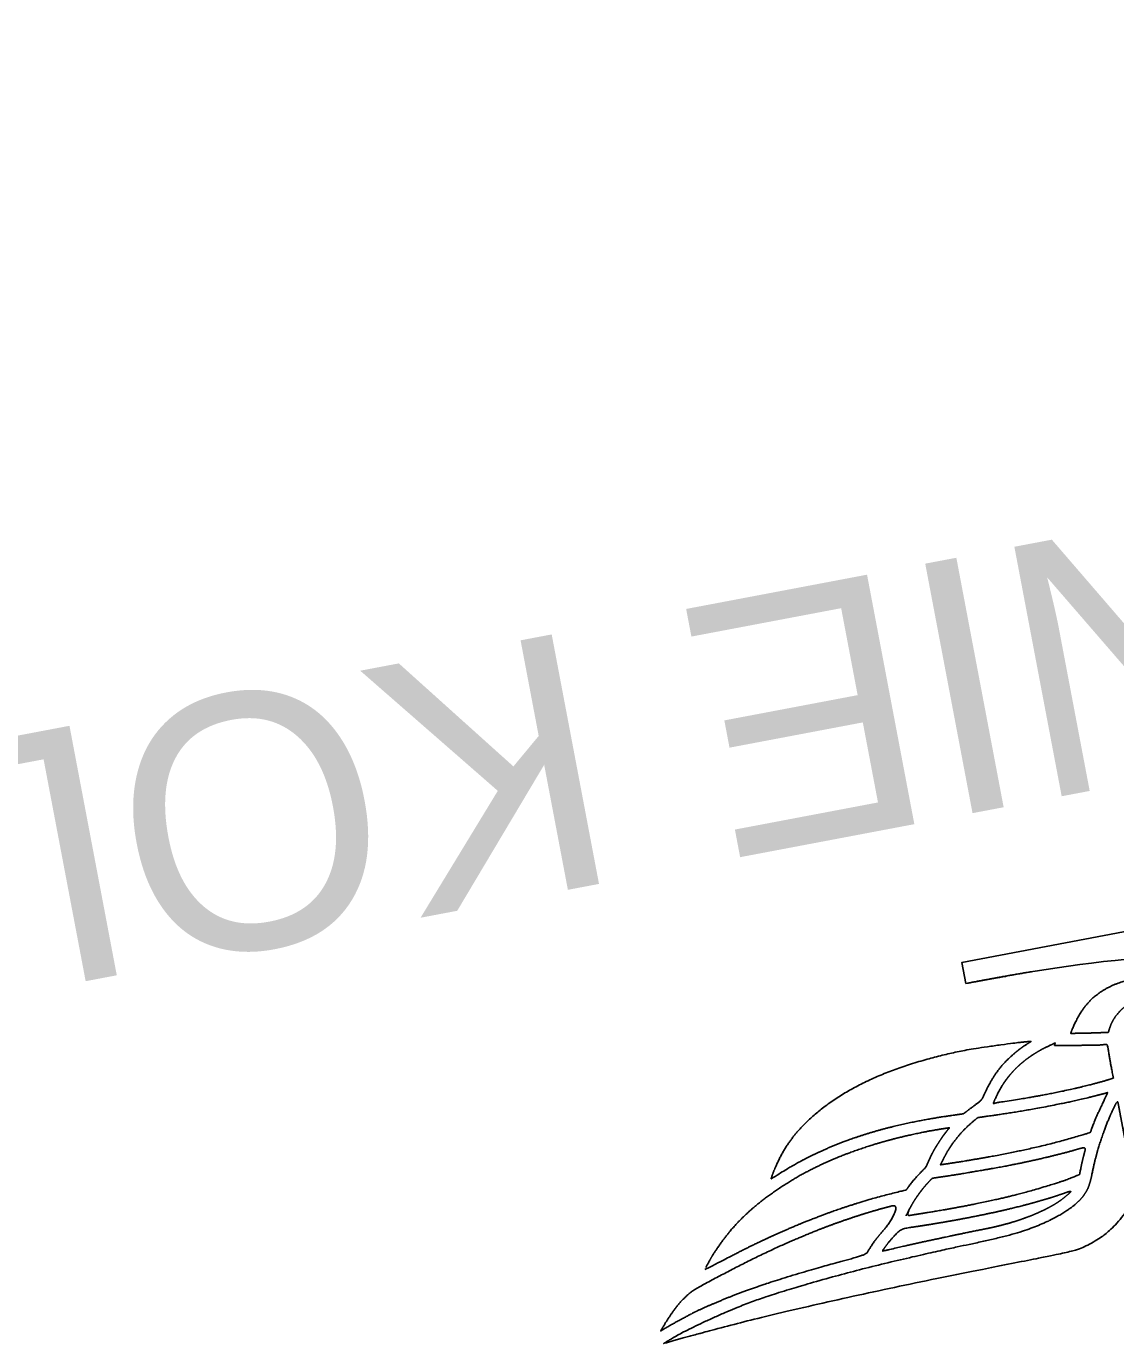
# Model space of a CAD drawing. Extents: x 6541740 to 6566395, y 5525066 to 5530361.
# Drawn here: x 6565576.84 to 6565583.49, y 5527541.24 to 5527549.28 of the extents above; entities that cross this region are included whole.
import ezdxf

# ---------------------------------------------------------------- set-up
doc = ezdxf.new("R2010")
doc.units = 0
doc.layers.add('TOR_PS_P-chodniki i place ładunkowe', color=7, linetype='Continuous')

msp = doc.modelspace()

# ---------------------------------------------------------------- linework, layer by layer
at = {"layer": 'TOR_PS_P-chodniki i place ładunkowe'}
for points in [[(6565582.574, 5527543.4362), (6565582.5495, 5527543.5652), (6565586.7765, 5527544.3665), (6565586.8017, 5527544.2334), (6565586.7979, 5527544.2328)], [(6565583.5589, 5527543.5845), (6565583.4861, 5527543.5776), (6565583.4135, 5527543.5698), (6565583.3414, 5527543.5613), (6565583.2699, 5527543.5523), (6565583.1994, 5527543.5426), (6565583.1301, 5527543.5326), (6565582.996, 5527543.5118), (6565582.9825, 5527543.5096)]]:
    msp.add_lwpolyline(points, dxfattribs=at)
for points, degree in [([(6565582.9825, 5527543.5096), (6565582.9689, 5527543.5073), (6565582.9553, 5527543.5051), (6565582.9418, 5527543.5028), (6565582.9282, 5527543.5006), (6565582.9147, 5527543.4982), (6565582.9011, 5527543.4959), (6565582.8875, 5527543.4936), (6565582.8741, 5527543.4913), (6565582.8605, 5527543.489), (6565582.8469, 5527543.4866), (6565582.8334, 5527543.4842), (6565582.8198, 5527543.4818), (6565582.8063, 5527543.4794), (6565582.7927, 5527543.477), (6565582.7792, 5527543.4745), (6565582.7664, 5527543.4722), (6565582.7536, 5527543.4698), (6565582.7408, 5527543.4675), (6565582.7279, 5527543.4651), (6565582.7151, 5527543.4628), (6565582.7023, 5527543.4604), (6565582.6895, 5527543.458), (6565582.6766, 5527543.4556), (6565582.6638, 5527543.4532), (6565582.651, 5527543.4508), (6565582.6382, 5527543.4484), (6565582.6253, 5527543.4459), (6565582.6125, 5527543.4435), (6565582.5997, 5527543.4411), (6565582.5869, 5527543.4386), (6565582.574, 5527543.4362), (6565582.9825, 5527543.5096), (6565582.574, 5527543.4362)], 3), ([(6565584.0087, 5527543.4142), (6565583.9715, 5527543.4253), (6565583.9335, 5527543.4355), (6565583.9003, 5527543.4435), (6565583.8606, 5527543.4517), (6565583.8074, 5527543.4604), (6565583.7421, 5527543.4669), (6565583.6791, 5527543.4685), (6565583.6181, 5527543.4648), (6565583.5595, 5527543.4551), (6565583.4986, 5527543.4379), (6565583.4217, 5527543.4022), (6565583.3619, 5527543.3595), (6565583.3285, 5527543.3278), (6565583.3006, 5527543.2952), (6565583.2758, 5527543.2607), (6565583.2431, 5527543.2028), (6565583.2224, 5527543.1555), (6565583.2199, 5527543.1492), (6565583.2183, 5527543.1449), (6565583.2159, 5527543.1381), (6565583.2145, 5527543.1338), (6565583.2137, 5527543.1314), (6565583.2172, 5527543.1315), (6565583.2228, 5527543.1316), (6565583.227, 5527543.1317), (6565583.2305, 5527543.1317), (6565583.2361, 5527543.1318), (6565583.2901, 5527543.1326), (6565583.3398, 5527543.1339), (6565583.3786, 5527543.1351), (6565583.4226, 5527543.137), (6565583.43, 5527543.1374), (6565583.4341, 5527543.1376), (6565583.4367, 5527543.1377), (6565583.4398, 5527543.1378), (6565583.4417, 5527543.1379), (6565583.4439, 5527543.138), (6565583.4449, 5527543.1417), (6565583.4456, 5527543.1442), (6565583.446, 5527543.1459), (6565583.4464, 5527543.1475), (6565583.4468, 5527543.1488), (6565583.4536, 5527543.1705), (6565583.4621, 5527543.1921), (6565583.474, 5527543.2149), (6565583.4892, 5527543.2383), (6565583.5157, 5527543.2699), (6565583.5398, 5527543.2921), (6565583.5811, 5527543.3197), (6565583.6182, 5527543.3365), (6565583.6509, 5527543.3459), (6565583.7047, 5527543.3566), (6565583.7462, 5527543.3644), (6565583.8095, 5527543.3764), (6565583.8773, 5527543.3893), (6565583.925, 5527543.3983), (6565583.9501, 5527543.4031), (6565583.9865, 5527543.41), (6565584.0047, 5527543.4134), (6565584.0087, 5527543.4142)], 2), ([(6565581.385, 5527542.2431), (6565581.4907, 5527542.3094), (6565581.5507, 5527542.3432), (6565581.5948, 5527542.3665), (6565581.6593, 5527542.3984), (6565581.7214, 5527542.4267), (6565581.7962, 5527542.4579), (6565581.8759, 5527542.4876), (6565581.9969, 5527542.5272), (6565582.1144, 5527542.5595), (6565582.2608, 5527542.5923), (6565582.3851, 5527542.6149), (6565582.4908, 5527542.6311), (6565582.543, 5527542.6382), (6565582.5489, 5527542.639), (6565582.5522, 5527542.6394), (6565582.5546, 5527542.6397), (6565582.5578, 5527542.6401), (6565582.5602, 5527542.6415), (6565582.5633, 5527542.6438), (6565582.566, 5527542.6458), (6565582.5683, 5527542.6476), (6565582.5704, 5527542.6492), (6565582.6365, 5527542.6989), (6565582.672, 5527542.7256), (6565582.6965, 5527542.7837), (6565582.7363, 5527542.8571), (6565582.7755, 5527542.9134), (6565582.8191, 5527542.9638), (6565582.8828, 5527543.0211), (6565582.9238, 5527543.0513), (6565582.934, 5527543.0583), (6565582.9461, 5527543.0661), (6565582.953, 5527543.0703), (6565582.9605, 5527543.0749), (6565582.966, 5527543.0782), (6565582.9742, 5527543.0831), (6565582.9606, 5527543.082), (6565582.9389, 5527543.0801), (6565582.9104, 5527543.0776), (6565582.6521, 5527543.0436), (6565582.5101, 5527543.017), (6565582.3821, 5527542.9869), (6565582.2132, 5527542.9378), (6565582.0666, 5527542.8837), (6565581.9232, 5527542.818), (6565581.7995, 5527542.7477), (6565581.681, 5527542.6635), (6565581.5819, 5527542.5726), (6565581.528, 5527542.5117), (6565581.4851, 5527542.4539), (6565581.4411, 5527542.38), (6565581.4023, 5527542.2943), (6565581.3951, 5527542.2745), (6565581.3896, 5527542.2596), (6565581.3897, 5527542.2597), (6565581.3897, 5527542.2597), (6565581.3864, 5527542.2482), (6565581.3855, 5527542.245), (6565581.385, 5527542.2431), (6565581.3878, 5527542.2449)], 2), ([(6565583.4742, 5527542.8578), (6565583.4628, 5527542.9181), (6565583.4516, 5527542.9777), (6565583.4379, 5527543.0637), (6565583.4395, 5527543.0472), (6565583.4387, 5527543.056), (6565583.4346, 5527543.0636), (6565583.4284, 5527543.0633), (6565583.4158, 5527543.0627), (6565583.4007, 5527543.0621), (6565583.3875, 5527543.0596), (6565583.3309, 5527543.0597), (6565583.2975, 5527543.0588), (6565583.256, 5527543.0582), (6565583.2095, 5527543.0576), (6565583.1545, 5527543.0573), (6565583.134, 5527543.0573), (6565583.1222, 5527543.0574), (6565583.1184, 5527543.0574), (6565583.1167, 5527543.0574), (6565583.1157, 5527543.0574), (6565583.1151, 5527543.0574), (6565583.1146, 5527543.0576), (6565583.1144, 5527543.0591), (6565583.1152, 5527543.0595), (6565583.1154, 5527543.0604), (6565583.1158, 5527543.0617), (6565583.116, 5527543.0624), (6565583.116, 5527543.0624), (6565583.1186, 5527543.0713), (6565583.1189, 5527543.0725), (6565583.1191, 5527543.0733), (6565583.1163, 5527543.0721), (6565583.1108, 5527543.0695), (6565583.1054, 5527543.067), (6565583.0464, 5527543.0388), (6565583.0246, 5527543.0267), (6565583.0011, 5527543.0127), (6565582.9804, 5527542.9998), (6565582.9625, 5527542.9873), (6565582.9459, 5527542.9755), (6565582.9257, 5527542.9594), (6565582.9066, 5527542.9435), (6565582.8875, 5527542.9258), (6565582.8716, 5527542.9102), (6565582.8569, 5527542.8941), (6565582.8392, 5527542.8739), (6565582.8243, 5527542.8546), (6565582.8069, 5527542.8309), (6565582.7938, 5527542.8101), (6565582.7755, 5527542.7783), (6565582.7584, 5527542.7446), (6565582.752, 5527542.7305), (6565582.75, 5527542.726), (6565582.7483, 5527542.7218), (6565582.7469, 5527542.7184), (6565582.7449, 5527542.7134), (6565582.7431, 5527542.7089), (6565582.7418, 5527542.7056), (6565582.7415, 5527542.7036), (6565582.7421, 5527542.7032), (6565582.744, 5527542.703), (6565582.7455, 5527542.7032), (6565582.7481, 5527542.7039), (6565582.7512, 5527542.7049), (6565582.7558, 5527542.7066), (6565582.7653, 5527542.7093), (6565582.7747, 5527542.7102), (6565582.8886, 5527542.7276), (6565582.964, 5527542.7402), (6565583.0174, 5527542.7497), (6565583.0849, 5527542.7627), (6565583.1642, 5527542.7784), (6565583.2584, 5527542.7993), (6565583.3402, 5527542.8195), (6565583.3803, 5527542.8302), (6565583.4248, 5527542.8427), (6565583.4455, 5527542.849), (6565583.4616, 5527542.8539), (6565583.474, 5527542.8587)], 2), ([(6565582.4184, 5527542.3288), (6565582.4486, 5527542.3333), (6565582.4962, 5527542.3406), (6565582.5542, 5527542.3498), (6565582.6476, 5527542.3654), (6565582.7485, 5527542.3834), (6565582.8594, 5527542.405), (6565582.9538, 5527542.4249), (6565583.0718, 5527542.4522), (6565583.1792, 5527542.4806), (6565583.2885, 5527542.5122), (6565583.334, 5527542.5263), (6565583.3354, 5527542.5304), (6565583.3362, 5527542.5325), (6565583.337, 5527542.5347), (6565583.3374, 5527542.5359), (6565583.3382, 5527542.538), (6565583.3386, 5527542.5393), (6565583.3599, 5527542.5988), (6565583.377, 5527542.6361), (6565583.3969, 5527542.6788), (6565583.4106, 5527542.7079), (6565583.4237, 5527542.7359), (6565583.4278, 5527542.7447), (6565583.4296, 5527542.7488), (6565583.432, 5527542.7535), (6565583.4344, 5527542.7588), (6565583.4344, 5527542.7588), (6565583.4344, 5527542.7588), (6565583.4379, 5527542.7662), (6565583.4396, 5527542.7699), (6565583.4391, 5527542.7697), (6565583.4352, 5527542.7687), (6565583.4306, 5527542.7674), (6565583.4273, 5527542.7665), (6565583.4246, 5527542.7657), (6565583.4196, 5527542.7644), (6565583.4146, 5527542.763), (6565583.4085, 5527542.7614), (6565583.3095, 5527542.7363), (6565583.2203, 5527542.7158), (6565583.1467, 5527542.7003), (6565583.0101, 5527542.6739), (6565582.9034, 5527542.6555), (6565582.8009, 5527542.6394), (6565582.7248, 5527542.6283), (6565582.674, 5527542.6211), (6565582.6699, 5527542.6205), (6565582.6661, 5527542.62), (6565582.6624, 5527542.6195), (6565582.6576, 5527542.6188), (6565582.6533, 5527542.6182), (6565582.6486, 5527542.6175), (6565582.6465, 5527542.6171), (6565582.641, 5527542.6129), (6565582.6355, 5527542.6088), (6565582.597, 5527542.5759), (6565582.5784, 5527542.5584), (6565582.5601, 5527542.5401), (6565582.5422, 5527542.5207), (6565582.5266, 5527542.5024), (6565582.5097, 5527542.4814), (6565582.4906, 5527542.4556), (6565582.4708, 5527542.426), (6565582.4548, 5527542.3994), (6565582.4435, 5527542.3788), (6565582.4347, 5527542.3611), (6565582.4268, 5527542.3453), (6565582.4225, 5527542.3369), (6565582.4213, 5527542.3345), (6565582.4199, 5527542.3318), (6565582.419, 5527542.3299), (6565582.4185, 5527542.3289), (6565582.4185, 5527542.3289), (6565582.4188, 5527542.3288), (6565582.4199, 5527542.329)], 2), ([(6565580.7405, 5527541.2407), (6565580.8767, 5527541.2803), (6565581.3547, 5527541.4063), (6565582.1666, 5527541.5894), (6565583.0192, 5527541.7586), (6565583.2352, 5527541.8033), (6565583.3079, 5527541.832), (6565583.3986, 5527541.8848), (6565583.4466, 5527541.9224), (6565583.5169, 5527541.994), (6565583.5884, 5527542.0914), (6565583.6416, 5527542.1864), (6565583.6537, 5527542.2108), (6565583.6262, 5527542.2403), (6565583.5815, 5527542.3151), (6565583.5545, 5527542.4344), (6565583.5284, 5527542.572), (6565583.5046, 5527542.6977), (6565583.4994, 5527542.7249), (6565583.4454, 5527542.612), (6565583.3875, 5527542.4523), (6565583.3576, 5527542.3405), (6565583.33, 5527542.2052), (6565583.298, 5527542.1459), (6565583.2637, 5527542.1068), (6565583.2211, 5527542.0699), (6565583.1491, 5527542.0218), (6565583.0425, 5527541.9677), (6565582.8909, 5527541.911), (6565582.6536, 5527541.8549), (6565582.4104, 5527541.8042), (6565581.9037, 5527541.6857), (6565581.4275, 5527541.5494), (6565581.1758, 5527541.4604), (6565580.8582, 5527541.3153), (6565580.727, 5527541.2366), (6565580.7278, 5527541.2366)], 2), ([(6565580.9805, 5527541.689), (6565581.108, 5527541.7545), (6565581.1977, 5527541.8005), (6565581.2391, 5527541.8217), (6565581.2864, 5527541.8446), (6565581.3455, 5527541.8725), (6565581.4159, 5527541.9051), (6565581.4901, 5527541.9378), (6565581.5611, 5527541.9678), (6565581.7244, 5527542.0316), (6565581.8198, 5527542.0654), (6565581.9714, 5527542.1135), (6565582.0902, 5527542.146), (6565582.2098, 5527542.1756), (6565582.209, 5527542.1746), (6565582.2254, 5527542.1976), (6565582.2517, 5527542.2312), (6565582.2841, 5527542.2679), (6565582.3081, 5527542.2927), (6565582.3308, 5527542.3156), (6565582.3437, 5527542.3465), (6565582.3578, 5527542.3773), (6565582.368, 5527542.3978), (6565582.3794, 5527542.4191), (6565582.392, 5527542.4409), (6565582.4304, 5527542.4997), (6565582.45, 5527542.5261), (6565582.4648, 5527542.5446), (6565582.468, 5527542.5484), (6565582.4699, 5527542.5507), (6565582.4713, 5527542.5522), (6565582.4731, 5527542.5544), (6565582.4738, 5527542.5552), (6565582.4699, 5527542.5547), (6565582.4637, 5527542.5538), (6565582.4565, 5527542.5528), (6565582.3787, 5527542.5403), (6565582.3203, 5527542.5294), (6565582.2204, 5527542.5082), (6565582.1633, 5527542.4947), (6565582.0938, 5527542.4765), (6565582.0635, 5527542.468), (6565582.0124, 5527542.4528), (6565581.9288, 5527542.4258), (6565581.8462, 5527542.3959), (6565581.819, 5527542.3852), (6565581.7544, 5527542.3587), (6565581.6971, 5527542.3331), (6565581.6152, 5527542.2933), (6565581.5285, 5527542.2458), (6565581.3947, 5527542.1603), (6565581.2891, 5527542.0788), (6565581.211, 5527542.0077), (6565581.1478, 5527541.941), (6565581.092, 5527541.8722), (6565581.0285, 5527541.7781), (6565581.0091, 5527541.7449), (6565580.9861, 5527541.701)], 2), ([(6565582.2086, 5527542.0168), (6565582.2259, 5527542.0524), (6565582.243, 5527542.0839), (6565582.2651, 5527542.1204), (6565582.29, 5527542.1556), (6565582.3089, 5527542.1809), (6565582.336, 5527542.2126), (6565582.3522, 5527542.2298), (6565582.3643, 5527542.242), (6565582.3692, 5527542.247), (6565582.401, 5527542.2517), (6565582.4435, 5527542.258), (6565582.4843, 5527542.2641), (6565582.5371, 5527542.2723), (6565582.6212, 5527542.2866), (6565582.7853, 5527542.3148), (6565582.8916, 5527542.3357), (6565582.9521, 5527542.3483), (6565583.0153, 5527542.3627), (6565583.093, 5527542.3808), (6565583.1749, 5527542.4016), (6565583.2314, 5527542.4169), (6565583.3074, 5527542.4393), (6565583.2975, 5527542.402), (6565583.2911, 5527542.3779), (6565583.2863, 5527542.358), (6565583.2786, 5527542.324), (6565583.2705, 5527542.2828), (6565583.268, 5527542.2696), (6565583.2665, 5527542.269), (6565583.2409, 5527542.2583), (6565583.1654, 5527542.2289), (6565583.1653, 5527542.2299), (6565583.1129, 5527542.2121), (6565582.9568, 5527542.1658), (6565582.8578, 5527542.1399), (6565582.7713, 5527542.1195), (6565582.623, 5527542.0879), (6565582.4944, 5527542.0634), (6565582.3952, 5527542.0461), (6565582.3135, 5527542.0328), (6565582.2503, 5527542.0233), (6565582.2099, 5527542.0149), (6565582.2298, 5527542.0599)], 2), ([(6565582.062, 5527541.8007), (6565582.1674, 5527541.8254), (6565582.2728, 5527541.8497), (6565582.37, 5527541.8705), (6565582.4745, 5527541.8925), (6565582.5129, 5527541.9007), (6565582.566, 5527541.9119), (6565582.6234, 5527541.924), (6565582.6824, 5527541.9355), (6565582.7268, 5527541.9445), (6565582.7784, 5527541.9564), (6565582.8338, 5527541.9712), (6565582.8812, 5527541.9856), (6565582.916, 5527541.9971), (6565582.9614, 5527542.0141), (6565582.9923, 5527542.0263), (6565583.0366, 5527542.046), (6565583.0798, 5527542.0674), (6565583.1163, 5527542.088), (6565583.1513, 5527542.1107), (6565583.1899, 5527542.1417), (6565583.2248, 5527542.1728), (6565583.1667, 5527542.1528), (6565583.129, 5527542.1401), (6565583.0791, 5527542.1241), (6565583.0326, 5527542.1106), (6565582.9846, 5527542.0966), (6565582.9389, 5527542.0842), (6565582.8556, 5527542.0633), (6565582.8, 5527542.0503), (6565582.7386, 5527542.0365), (6565582.6663, 5527542.0213), (6565582.585, 5527542.0053), (6565582.5347, 5527541.9957), (6565582.4902, 5527541.9876), (6565582.4412, 5527541.979), (6565582.4026, 5527541.9725), (6565582.3596, 5527541.9653), (6565582.2957, 5527541.9552), (6565582.26, 5527541.9498), (6565582.1767, 5527541.9372), (6565582.128, 5527541.886), (6565582.0983, 5527541.8505), (6565582.073, 5527541.8165), (6565582.062, 5527541.8007), (6565582.1039, 5527541.8105)], 2), ([(6565580.7155, 5527541.317), (6565580.7784, 5527541.3551), (6565580.916, 5527541.4281), (6565580.9132, 5527541.4268), (6565580.9529, 5527541.4455), (6565580.9952, 5527541.465), (6565581.1425, 5527541.5267), (6565581.2564, 5527541.5691), (6565581.4046, 5527541.6196), (6565581.6421, 5527541.6916), (6565581.8094, 5527541.7374), (6565581.9648, 5527541.7806), (6565581.9795, 5527541.8069), (6565582.0087, 5527541.8532), (6565582.0465, 5527541.9011), (6565582.1146, 5527541.9802), (6565582.1609, 5527542.0874), (6565582.0815, 5527542.0672), (6565582.0007, 5527542.0445), (6565581.9605, 5527542.0322), (6565581.8804, 5527542.0067), (6565581.8009, 5527541.9794), (6565581.722, 5527541.9504), (6565581.6436, 5527541.9199), (6565581.5658, 5527541.888), (6565581.4411, 5527541.8338), (6565581.2646, 5527541.7506), (6565581.0958, 5527541.6632), (6565580.9208, 5527541.5715), (6565580.8642, 5527541.526), (6565580.8168, 5527541.4747), (6565580.766, 5527541.4059), (6565580.7223, 5527541.3351), (6565580.7099, 5527541.3134)], 2)]:
    msp.add_open_spline(points, degree=degree, dxfattribs=at)

# ---------------------------------------------------------------- texts
msp.add_text('PKP POLSKIE LINIE KOLEJOWE S.A.', height=1.550929, rotation=190.73324, dxfattribs=at).set_placement((6565599.8049, 5527549.3137))

doc.saveas('drawing.dxf')
